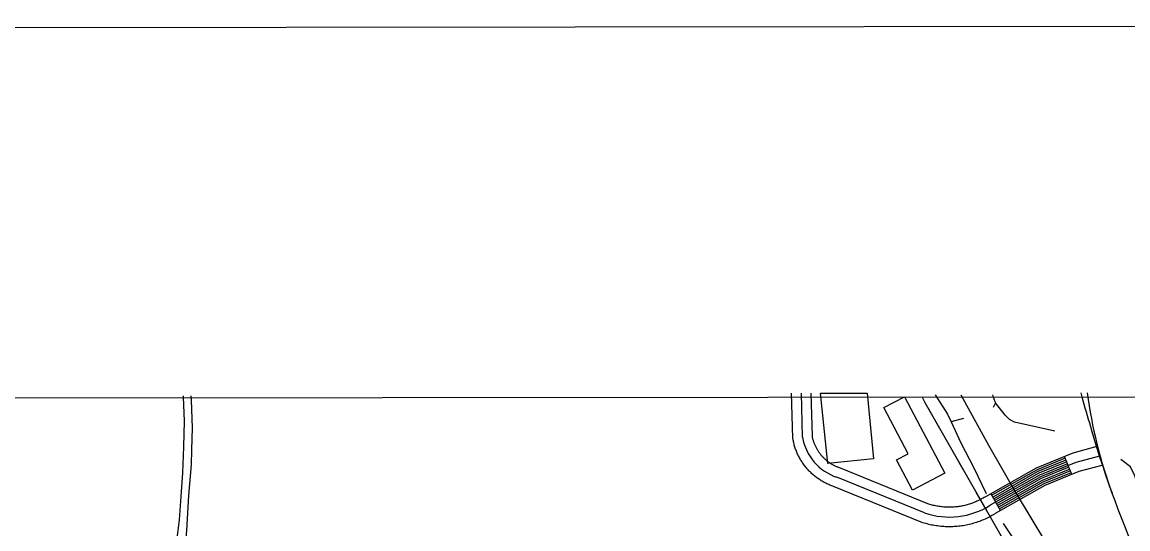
# Model space of a CAD drawing. Extents: x 3297735 to 3335592, y 670436 to 695807.
# Drawn here: x 3325570 to 3327267, y 693819 to 694598 of the extents above; entities that cross this region are included whole.
import ezdxf

# ---------------------------------------------------------------- set-up
doc = ezdxf.new("R2010")
doc.units = 0
for name, color, linetype in [('V-ANNO-SYMB', 7, 'Continuous'), ('V-BLDG-OTLN', 7, 'Continuous'), ('V-GRID-FRAM', 7, 'Continuous'), ('V-RAIL-TRAK', 7, 'Continuous'), ('V-ROAD-CNTR', 7, 'Continuous'), ('V-TOPO-SHOR', 7, 'Continuous'), ('V-UTIL-LINE', 7, 'Continuous')]:
    doc.layers.add(name, color=color, linetype=linetype)

msp = doc.modelspace()

# ---------------------------------------------------------------- linework, layer by layer
at = {"layer": 'V-ANNO-SYMB'}
msp.add_lwpolyline([(3301092, 671647.5), (3334175.2, 671681.1), (3334151.9, 694597.7), (3301068.7, 694564), (3301092, 671647.5)], dxfattribs=at)
at = {"layer": 'V-BLDG-OTLN'}
msp.add_line((3326795.2, 694027.7), (3326866.4, 694027.8), dxfattribs=at)
for points in [[(3326806.2, 693920), (3326795.2, 694027.7)], [(3326866.4, 694027.8), (3326876.6, 693927.1), (3326806.2, 693920)]]:
    msp.add_lwpolyline(points, dxfattribs=at)
msp.add_lwpolyline([(3326924, 694022.3), (3326985.8, 693904.7), (3326936.1, 693878.6), (3326911.6, 693925.3), (3326929.4, 693934.6), (3326892.2, 694005.6)], close=True, dxfattribs=at)
at = {"layer": 'V-GRID-FRAM'}
msp.add_lwpolyline([(3301851.4, 693996.5), (3333375, 694028.6), (3333401.5, 675844.1), (3301862, 675812)], close=True, dxfattribs=at)
at = {"layer": 'V-RAIL-TRAK'}
msp.add_lwpolyline([(3327010.2, 694025.1), (3327052.7, 693947.7), (3327096.5, 693871.2), (3327138.5, 693801.6), (3327186.2, 693724.6), (3327241.8, 693635.9), (3327324.9, 693505.4)], dxfattribs=at)
at = {"layer": 'V-ROAD-CNTR'}
for p, q in [((3327180.7, 693902.8), (3327169.3, 693930.6)), ((3327071.1, 693847.4), (3327056.3, 693873.5))]:
    msp.add_line(p, q, dxfattribs=at)
for points in [[(3326761.4, 693931.3), (3326760.7, 693932.8), (3326760, 693934.3), (3326759.3, 693935.8), (3326758.7, 693937.3), (3326758, 693938.8), (3326757.5, 693940.4), (3326756.9, 693941.9), (3326756.4, 693943.4), (3326755.9, 693944.9), (3326755.4, 693946.6), (3326754.9, 693948.1), (3326754.5, 693949.7), (3326754.1, 693951.3), (3326753.8, 693952.9), (3326753.4, 693954.4), (3326753.1, 693956.1), (3326752.6, 693958.7), (3326750.8, 694027.7)], [(3326767.6, 693960.2), (3326765.8, 694027.7)], [(3326788.2, 693944.8), (3326787.7, 693945.7), (3326787.3, 693946.8), (3326786.8, 693947.8), (3326786.4, 693948.8), (3326786, 693949.8), (3326785.6, 693950.9), (3326785.2, 693951.9), (3326784.8, 693953), (3326784.5, 693954), (3326784.2, 693955.1), (3326783.9, 693956.1), (3326783.5, 693957.3), (3326783.3, 693958.3), (3326783, 693959.4), (3326782.8, 693960.5), (3326782.6, 693961.6), (3326782.6, 693961.7), (3326780.8, 694027.7)], [(3327218.9, 693945.7), (3327181.9, 693935.7), (3327125.8, 693912.8), (3327047.9, 693868.7), (3327046.1, 693867.6), (3327044.6, 693866.7), (3327043, 693865.8), (3327041.4, 693864.9), (3327039.9, 693864.1), (3327038.3, 693863.3), (3327036.6, 693862.5), (3327035, 693861.8), (3327033.4, 693861), (3327031.7, 693860.3), (3327030, 693859.7), (3327028.3, 693859), (3327026.7, 693858.4), (3327025, 693857.8), (3327023.2, 693857.3), (3327021.5, 693856.8), (3327019.8, 693856.3), (3327018, 693855.8), (3327016.3, 693855.4), (3327014.5, 693855), (3327012.8, 693854.6), (3327011, 693854.3), (3327009.2, 693853.9), (3327007.5, 693853.7), (3327005.7, 693853.4), (3327003.9, 693853.2), (3327002.1, 693853), (3327000.3, 693852.9), (3326998.5, 693852.8), (3326996.7, 693852.7), (3326994.9, 693852.6), (3326993.1, 693852.6), (3326991.3, 693852.6), (3326989.5, 693852.6), (3326987.7, 693852.7), (3326985.9, 693852.8), (3326984.1, 693852.9), (3326982.3, 693853.1), (3326980.5, 693853.3), (3326978.7, 693853.5), (3326976.9, 693853.8), (3326975.1, 693854), (3326973.4, 693854.4), (3326971.6, 693854.7), (3326969.9, 693855.1), (3326968.1, 693855.5), (3326966.4, 693855.9), (3326964.6, 693856.4), (3326962.9, 693856.9), (3326961.2, 693857.4), (3326959.9, 693857.9), (3326825.6, 693912.6), (3326824, 693913.2), (3326823, 693913.6), (3326821.9, 693914), (3326820.9, 693914.4), (3326819.9, 693914.8), (3326818.8, 693915.3), (3326817.8, 693915.7), (3326816.9, 693916.2), (3326815.9, 693916.7), (3326814.8, 693917.2), (3326813.9, 693917.8), (3326812.9, 693918.3), (3326812, 693918.9), (3326811, 693919.5), (3326810.1, 693920.1), (3326809.2, 693920.7), (3326808.3, 693921.3), (3326807.4, 693922), (3326806.5, 693922.6), (3326805.6, 693923.3), (3326804.7, 693924), (3326803.9, 693924.8), (3326803, 693925.5), (3326802.2, 693926.2), (3326801.4, 693927), (3326800.6, 693927.8), (3326799.8, 693928.5), (3326799.1, 693929.3), (3326798.3, 693930.2), (3326797.5, 693931), (3326796.8, 693931.8), (3326796.1, 693932.7), (3326795.4, 693933.6), (3326794.7, 693934.4), (3326794.1, 693935.3), (3326793.4, 693936.2), (3326792.7, 693937.1), (3326792.1, 693938), (3326791.5, 693939), (3326790.9, 693939.9), (3326790.4, 693940.8), (3326789.8, 693941.8), (3326789.3, 693942.8), (3326788.7, 693943.8), (3326788.2, 693944.8)], [(3327226.7, 693916.7), (3327191.5, 693907.3), (3327139, 693885.8), (3327063.1, 693842.9), (3327061.8, 693842), (3327059.7, 693840.8), (3327057.7, 693839.7), (3327055.7, 693838.6), (3327053.6, 693837.5), (3327051.6, 693836.4), (3327049.5, 693835.4), (3327047.4, 693834.4), (3327045.2, 693833.5), (3327043.1, 693832.6), (3327041, 693831.7), (3327038.8, 693830.9), (3327036.6, 693830.1), (3327034.4, 693829.4), (3327032.2, 693828.7), (3327029.9, 693828), (3327027.7, 693827.3), (3327025.5, 693826.7), (3327023.2, 693826.2), (3327020.9, 693825.7), (3327018.7, 693825.2), (3327016.4, 693824.8), (3327014.1, 693824.3), (3327011.8, 693824), (3327009.5, 693823.7), (3327007.2, 693823.4), (3327004.9, 693823.2), (3327002.5, 693823), (3327000.3, 693822.8), (3326997.9, 693822.7), (3326995.6, 693822.6), (3326993.3, 693822.6), (3326990.9, 693822.6), (3326988.6, 693822.6), (3326986.3, 693822.7), (3326984, 693822.9), (3326981.7, 693823), (3326979.4, 693823.2), (3326977, 693823.5), (3326974.7, 693823.8), (3326972.4, 693824.1), (3326970.1, 693824.5), (3326967.9, 693824.9), (3326965.5, 693825.3), (3326963.3, 693825.8), (3326961.1, 693826.3), (3326958.8, 693826.9), (3326956.5, 693827.5), (3326954.3, 693828.1), (3326952.1, 693828.8), (3326949.5, 693829.7), (3326815, 693884.5), (3326814, 693884.9), (3326812.5, 693885.4), (3326811, 693886), (3326809.4, 693886.6), (3326807.9, 693887.3), (3326806.5, 693887.9), (3326805, 693888.6), (3326803.5, 693889.4), (3326802, 693890.1), (3326800.6, 693890.8), (3326799.1, 693891.6), (3326797.7, 693892.5), (3326796.3, 693893.3), (3326795, 693894.2), (3326793.6, 693895), (3326792.2, 693896), (3326790.9, 693896.9), (3326789.6, 693897.8), (3326788.2, 693898.9), (3326787, 693899.9), (3326785.7, 693900.9), (3326784.4, 693901.9), (3326783.2, 693903), (3326782, 693904.1), (3326780.8, 693905.2), (3326779.6, 693906.3), (3326778.4, 693907.5), (3326777.3, 693908.7), (3326776.2, 693909.9), (3326775.1, 693911.1), (3326774, 693912.3), (3326773, 693913.6), (3326772, 693914.8), (3326770.9, 693916.1), (3326769.9, 693917.4), (3326769, 693918.7), (3326768, 693920.1), (3326767.1, 693921.4), (3326766.2, 693922.8), (3326765.4, 693924.2), (3326764.5, 693925.6), (3326763.7, 693927), (3326762.9, 693928.4), (3326762.1, 693929.9), (3326761.4, 693931.3)], [(3327222.8, 693931.2), (3327186.7, 693921.5), (3327132.4, 693899.3), (3327055.5, 693855.8)], [(3327170.5, 693927.8), (3327127.2, 693910.1), (3327057.8, 693870.9)], [(3327171.6, 693925), (3327128.5, 693907.4), (3327059.2, 693868.2)], [(3327172.7, 693922.3), (3327129.8, 693904.7), (3327060.7, 693865.6)], [(3327173.9, 693919.5), (3327131.1, 693902), (3327062.2, 693863)], [(3327175, 693916.7), (3327132.4, 693899.3), (3327063.7, 693860.4)], [(3327176.1, 693913.9), (3327133.7, 693896.6), (3327065.1, 693857.8)], [(3327177.3, 693911.2), (3327135, 693893.9), (3327066.6, 693855.2)], [(3327178.4, 693908.4), (3327136.3, 693891.2), (3327068.1, 693852.6)], [(3326954.7, 693843.8), (3326820.3, 693898.6)], [(3327179.6, 693905.6), (3327137.6, 693888.5), (3327069.6, 693850)]]:
    msp.add_lwpolyline(points, dxfattribs=at)
for centre, radius, start, end in [((3328879.4, 694491), 1747.6, 195.3596, 196.93), ((3327941.5, 694129.1), 744.3, 187.7945, 200.0363), ((3328717.6, 694408.2), 1569.1, 195.7551, 212.044), ((3326845.2, 693973.2), 78.7, 189.559, 251.5347), ((3326992.5, 693955.8), 118.2, 251.3532, 302.2341)]:
    msp.add_arc(centre, radius, start, end, dxfattribs=at)
at = {"layer": 'V-TOPO-SHOR'}
msp.add_line((3327014.5, 693989.1), (3326995.3, 693983.7), dxfattribs=at)
for points in [[(3325829.5, 694023.8), (3325829.8, 694017), (3325831.4, 693974.7), (3325830.5, 693940.9), (3325830, 693918.1), (3325825.9, 693870.8), (3325822.4, 693817), (3325819.7, 693782.5), (3325815.1, 693747.6), (3325812.1, 693727.9), (3325811.6, 693704.8), (3325804.4, 693705.2), (3325798.1, 693705.9), (3325801, 693743.2), (3325804.4, 693778), (3325806.4, 693793.2), (3325809.4, 693812.9), (3325811.7, 693833.3), (3325814.3, 693869.2), (3325817.2, 693905.4), (3325818.7, 693945.4), (3325819.5, 693984.7), (3325817.9, 694022.2), (3325817.9, 694023.8)], [(3326970.8, 694025), (3326989.8, 693995.8), (3326995.3, 693983.7), (3327010.1, 693951.5), (3327029.6, 693914.4), (3327049.1, 693873.9)], [(3327058.7, 694025.1), (3327059.6, 694023.3), (3327062.6, 694014.9), (3327063.3, 694012.9), (3327059.8, 694005.7)], [(3327154.6, 693969.4), (3327092.5, 693983.3), (3327085.1, 693987.3), (3327078.3, 693994), (3327063.3, 694012.9)], [(3327412.1, 693628.9), (3327391.2, 693668.1), (3327380, 693693.6), (3327370.2, 693718.4), (3327354.3, 693744.2), (3327339.8, 693769.7), (3327325.3, 693790.5), (3327311.9, 693808.3), (3327303.4, 693829.4), (3327292.3, 693856.9), (3327283.8, 693880.4), (3327277, 693900.8), (3327270.3, 693914.6), (3327255.5, 693926)], [(3327075.1, 693827.5), (3327106, 693781.6), (3327137.8, 693724.1), (3327182, 693656), (3327219, 693598.2), (3327259, 693533.2), (3327307.3, 693459.7), (3327358.3, 693376.3), (3327401.8, 693312.6), (3327460.6, 693223.8), (3327500.4, 693158.4), (3327545.2, 693090.7), (3327584.2, 693030.1), (3327613.3, 692986.2), (3327640.4, 692940.3), (3327664, 692903.2), (3327680.1, 692883.4), (3327687.3, 692871.5), (3327692.4, 692859.6), (3327695.5, 692848.4), (3327707.9, 692825.6)]]:
    msp.add_lwpolyline(points, dxfattribs=at)
at = {"layer": 'V-UTIL-LINE'}
for points in [[(3330475, 685655.1), (3330447.7, 685743.3), (3330401.5, 685941.4), (3330443.1, 686234.1), (3330505.3, 686525.7), (3330541, 686906), (3330587.8, 687295.4), (3330631.5, 687650.3), (3330688.9, 688037.2), (3330544.4, 688246.5), (3330445.8, 688552.1), (3329849.5, 689477.3), (3329408, 690171.6), (3328970.9, 690864.9), (3328673.3, 691304), (3328183.4, 692092.3), (3327926.6, 692482.3), (3327675, 692862.7), (3327176.6, 693626), (3326955.5, 694013.2), (3326951.1, 694022.1)], [(3326977.3, 693975), (3326960.5, 694004.5)], [(3327014, 693910.7), (3326997.2, 693940.2)], [(3327050.7, 693846.5), (3327033.9, 693876)]]:
    msp.add_lwpolyline(points, dxfattribs=at)

doc.saveas('drawing.dxf')
